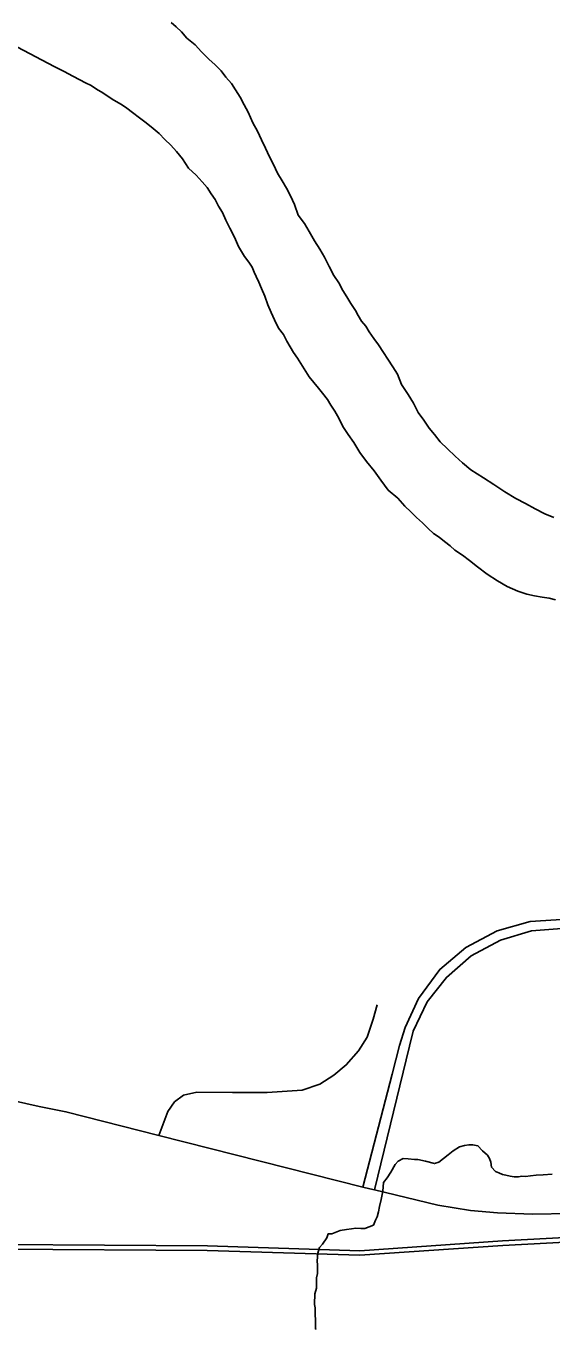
# Model space of a CAD drawing. Extents: x -483 to 680, y 0 to 440.
# Drawn here: x 162.57 to 176.8, y 348.27 to 383.54 of the extents above; entities that cross this region are included whole.
import ezdxf

# ---------------------------------------------------------------- set-up
doc = ezdxf.new("R2010")
doc.units = 0
for name, color, linetype in [('GM_X_City_Street', 7, 'Continuous'), ('GM_X_County_Road', 7, 'Continuous'), ('GM_X_Interchange_Ramps', 7, 'Continuous'), ('GM_X_Major_River', 7, 'Continuous'), ('GM_X_Minor_River', 7, 'Continuous'), ('GM_X_Rail_Line', 7, 'Continuous')]:
    doc.layers.add(name, color=color, linetype=linetype)

msp = doc.modelspace()

# ---------------------------------------------------------------- linework, layer by layer
at = {"layer": 'GM_X_City_Street'}
msp.add_lwpolyline([(166.169, 353.509), (166.408, 354.158), (166.594, 354.423), (166.832, 354.604), (167.194, 354.678), (168.164, 354.669), (169.101, 354.669), (170.046, 354.735), (170.523, 354.9), (170.901, 355.138), (171.238, 355.417), (171.567, 355.796), (171.805, 356.174), (171.97, 356.659), (172.077, 357.048)], dxfattribs=at)
at = {"layer": 'GM_X_County_Road'}
msp.add_line((166.169, 353.509), (171.691, 352.111), dxfattribs=at)
for points in [[(161.257, 354.596), (162.203, 354.455), (162.928, 354.294), (163.652, 354.153), (166.169, 353.509)], [(171.691, 352.111), (171.877, 352.064), (172.003, 352.034), (173.716, 351.625), (174.604, 351.477), (175.328, 351.412), (176.281, 351.379), (177.3, 351.395), (178.385, 351.477), (179.831, 351.571)]]:
    msp.add_lwpolyline(points, dxfattribs=at)
at = {"layer": 'GM_X_Interchange_Ramps'}
msp.add_line((172.479, 355.171), (171.691, 352.111), dxfattribs=at)
for points in [[(172.003, 352.034), (172.954, 355.923), (173.052, 356.334), (173.431, 357.123), (173.948, 357.789), (174.622, 358.373), (175.412, 358.792), (176.25, 359.047), (177.187, 359.121), (178.05, 358.989), (178.47, 358.858)], [(178.486, 359.146), (178.1, 359.236), (177.195, 359.368), (176.217, 359.302), (175.321, 359.047), (174.474, 358.595), (173.767, 358.003), (173.192, 357.214), (172.83, 356.433), (172.678, 355.948), (172.479, 355.171)]]:
    msp.add_lwpolyline(points, dxfattribs=at)
at = {"layer": 'GM_X_Major_River'}
for points in [[(173.629, 372.481), (173.481, 372.655), (173.334, 372.868), (173.188, 373.08), (173.061, 373.331), (172.915, 373.562), (172.732, 373.833), (172.625, 374.12), (172.497, 374.313), (172.113, 374.912), (171.984, 375.086), (171.856, 375.26), (171.765, 375.415), (171.654, 375.55), (171.563, 375.705), (171.491, 375.839), (171.363, 376.033), (171.253, 376.206), (171.143, 376.38), (171.035, 376.592), (170.906, 376.785), (170.78, 377.035), (170.653, 377.285), (170.526, 377.497), (170.379, 377.729), (170.234, 377.979), (170.106, 378.192), (169.941, 378.424), (169.834, 378.711), (169.726, 378.942), (169.617, 379.153), (169.508, 379.346), (169.381, 379.558), (169.272, 379.789), (169.164, 380.001), (169.056, 380.231), (168.947, 380.462), (168.839, 380.693), (168.712, 380.924), (168.586, 381.212), (168.477, 381.404), (168.368, 381.616), (168.24, 381.809), (168.131, 381.983), (167.983, 382.158), (167.855, 382.332), (167.688, 382.488), (167.521, 382.644), (167.317, 382.839), (167.15, 383.033), (166.927, 383.21), (166.779, 383.385), (166.631, 383.521), (166.501, 383.639)], [(166.501, 383.639), (166.631, 383.521), (166.779, 383.385), (166.927, 383.21), (167.15, 383.033), (167.317, 382.839), (167.521, 382.644), (167.688, 382.488), (167.855, 382.332), (167.983, 382.158), (168.131, 381.983), (168.24, 381.809), (168.368, 381.616), (168.477, 381.404), (168.586, 381.212), (168.712, 380.924), (168.839, 380.693), (168.947, 380.462), (169.056, 380.231), (169.164, 380.001), (169.272, 379.789), (169.381, 379.558), (169.508, 379.346), (169.617, 379.153), (169.726, 378.942), (169.834, 378.711), (169.941, 378.424), (170.106, 378.192), (170.234, 377.979), (170.379, 377.729), (170.526, 377.497), (170.653, 377.285), (170.78, 377.035), (170.906, 376.785), (171.035, 376.592), (171.143, 376.38), (171.253, 376.206), (171.363, 376.033), (171.491, 375.839), (171.563, 375.705), (171.654, 375.55), (171.765, 375.415), (171.856, 375.26), (171.984, 375.086), (172.113, 374.912), (172.497, 374.313), (172.625, 374.12), (172.732, 373.833), (172.915, 373.562), (173.061, 373.331), (173.188, 373.08), (173.334, 372.868), (173.481, 372.655), (173.629, 372.481)], [(162.343, 382.966), (163.337, 382.447), (163.6, 382.307), (163.843, 382.187), (164.031, 382.087), (164.181, 382.007), (164.331, 381.928), (164.48, 381.829), (164.649, 381.73), (164.798, 381.631), (164.948, 381.532), (165.154, 381.413), (165.303, 381.314), (165.452, 381.196), (165.639, 381.059), (165.825, 380.921), (166.011, 380.764), (166.178, 380.627), (166.327, 380.472), (166.494, 380.315), (166.641, 380.141), (166.807, 379.947), (166.972, 379.695), (167.176, 379.5), (167.342, 379.325), (167.472, 379.17), (167.581, 378.996), (167.691, 378.842), (167.782, 378.668), (167.892, 378.495), (167.981, 378.283), (168.09, 378.072), (168.217, 377.822), (168.324, 377.572), (168.488, 377.302), (168.598, 377.147), (168.69, 377.012), (168.744, 376.878), (168.798, 376.762), (168.87, 376.609), (168.942, 376.436), (169.031, 376.225), (169.12, 375.995), (169.21, 375.783), (169.3, 375.591), (169.408, 375.361), (169.537, 375.186), (169.628, 375.013), (169.719, 374.859), (169.81, 374.705), (169.92, 374.55), (170.23, 374.048), (170.359, 373.893), (170.488, 373.738), (170.599, 373.602), (170.727, 373.428), (170.819, 373.274), (170.929, 373.119), (171.038, 372.926), (171.146, 372.696), (171.293, 372.483), (171.439, 372.27), (171.603, 372), (171.787, 371.749), (171.99, 371.497), (172.173, 371.245), (172.376, 370.974), (172.636, 370.759), (172.821, 370.545), (172.988, 370.389), (173.136, 370.233), (173.303, 370.096), (173.451, 369.94), (173.6, 369.804), (173.749, 369.705), (173.898, 369.587), (174.047, 369.469), (174.177, 369.352), (174.383, 369.214), (174.569, 369.076), (174.793, 368.9), (175.054, 368.703), (175.334, 368.525), (175.596, 368.367), (175.878, 368.245), (176.123, 368.163), (176.331, 368.12), (176.538, 368.077)], [(162.343, 382.966), (163.337, 382.447), (163.6, 382.307), (163.843, 382.187), (164.031, 382.087), (164.181, 382.007), (164.331, 381.928), (164.48, 381.829), (164.649, 381.73), (164.798, 381.631), (164.948, 381.532), (165.154, 381.413), (165.303, 381.314), (165.452, 381.196), (165.639, 381.059), (165.825, 380.921), (166.011, 380.764), (166.178, 380.627), (166.327, 380.472), (166.494, 380.315), (166.641, 380.141), (166.807, 379.947), (166.972, 379.695), (167.176, 379.5), (167.342, 379.325), (167.472, 379.17), (167.581, 378.996), (167.691, 378.842), (167.782, 378.668), (167.892, 378.495), (167.981, 378.283), (168.09, 378.072), (168.217, 377.822), (168.324, 377.572), (168.488, 377.302), (168.598, 377.147), (168.69, 377.012), (168.744, 376.878), (168.798, 376.762), (168.87, 376.609), (168.942, 376.436), (169.031, 376.225), (169.12, 375.995), (169.21, 375.783), (169.3, 375.591), (169.408, 375.361), (169.537, 375.186), (169.628, 375.013), (169.719, 374.859), (169.81, 374.705), (169.92, 374.55), (170.23, 374.048), (170.359, 373.893), (170.488, 373.738), (170.599, 373.602), (170.727, 373.428), (170.819, 373.274), (170.929, 373.119), (171.038, 372.926), (171.146, 372.696), (171.293, 372.483), (171.439, 372.27), (171.603, 372), (171.787, 371.749), (171.99, 371.497), (172.173, 371.245), (172.376, 370.974), (172.636, 370.759), (172.821, 370.545), (172.988, 370.389), (173.136, 370.233), (173.303, 370.096), (173.451, 369.94), (173.6, 369.804), (173.749, 369.705), (173.898, 369.587), (174.047, 369.469), (174.177, 369.352), (174.383, 369.214), (174.569, 369.076), (174.793, 368.9), (175.054, 368.703), (175.334, 368.525), (175.596, 368.367), (175.878, 368.245), (176.123, 368.163), (176.331, 368.12), (176.538, 368.077)], [(176.858, 370.234), (176.614, 370.335), (176.351, 370.474), (176.089, 370.614), (175.827, 370.753), (175.527, 370.932), (175.228, 371.129), (174.948, 371.308), (174.611, 371.525), (174.388, 371.721), (174.184, 371.897), (173.98, 372.092), (173.776, 372.287), (173.629, 372.481)], [(173.629, 372.481), (173.776, 372.287), (173.98, 372.092), (174.184, 371.897), (174.388, 371.721), (174.611, 371.525), (174.948, 371.308), (175.228, 371.129), (175.527, 370.932), (175.827, 370.753), (176.089, 370.614), (176.351, 370.474), (176.614, 370.335), (176.858, 370.234)], [(176.538, 368.077), (176.728, 368.053), (176.898, 368.011)], [(176.538, 368.077), (176.728, 368.053), (176.898, 368.011)]]:
    msp.add_lwpolyline(points, dxfattribs=at)
at = {"layer": 'GM_X_Minor_River'}
for points in [[(176.812, 352.459), (176.565, 352.446), (176.375, 352.432), (176.222, 352.417), (176.089, 352.401), (175.994, 352.404), (175.899, 352.387), (175.785, 352.39), (175.672, 352.412), (175.558, 352.434), (175.464, 352.455), (175.37, 352.495), (175.276, 352.536), (175.165, 352.653), (175.149, 352.786), (175.113, 352.882), (175.059, 352.978), (174.929, 353.095), (174.799, 353.232), (174.667, 353.254), (174.553, 353.257), (174.439, 353.241), (174.305, 353.206), (174.131, 353.097), (173.996, 352.986), (173.744, 352.784), (173.629, 352.749), (173.383, 352.812), (173.176, 352.855), (173.081, 352.857), (172.91, 352.881), (172.777, 352.884), (172.643, 352.812), (172.564, 352.719), (172.445, 352.513), (172.347, 352.363), (172.248, 352.233), (172.224, 352.006), (172.18, 351.779), (172.137, 351.59), (172.115, 351.439), (172.073, 351.307)], [(172.073, 351.307), (172.033, 351.213), (171.973, 351.081), (171.742, 350.992), (171.629, 350.995), (171.496, 350.999), (171.381, 350.983), (171.248, 350.967), (171.076, 350.933), (170.942, 350.88), (170.846, 350.844), (170.751, 350.847), (170.71, 350.734), (170.592, 350.566), (170.514, 350.473), (170.472, 350.322), (170.448, 350.114), (170.464, 349.999), (170.461, 349.866), (170.458, 349.772), (170.437, 349.658), (170.434, 349.544), (170.429, 349.373), (170.388, 349.223), (170.385, 349.128), (170.383, 349.033), (170.381, 348.938), (170.397, 348.842), (170.393, 348.691), (170.407, 348.481), (170.405, 348.386), (170.402, 348.273), (170.421, 348.272), (170.402, 348.273)]]:
    msp.add_lwpolyline(points, dxfattribs=at)
at = {"layer": 'GM_X_Rail_Line'}
for points in [[(45.608, 365.186), (70.759, 356.775), (78.191, 354.285), (81.655, 353.305), (84.729, 352.716), (87.182, 352.258), (89.991, 351.898), (92.932, 351.702), (128.6, 351.112), (161.911, 350.555), (167.481, 350.522), (171.603, 350.391), (175.463, 350.653), (180.867, 350.948), (187.285, 351.472), (192.002, 351.898), (217.44, 353.96)], [(45.608, 365.055), (70.719, 356.657), (78.155, 354.167), (81.627, 353.184), (84.706, 352.594), (87.162, 352.135), (89.979, 351.774), (92.927, 351.578), (128.598, 350.988), (161.91, 350.431), (167.478, 350.398), (171.606, 350.267), (175.471, 350.529), (180.875, 350.824), (187.295, 351.348), (192.012, 351.774), (217.193, 353.826)]]:
    msp.add_lwpolyline(points, dxfattribs=at)

doc.saveas('drawing.dxf')
